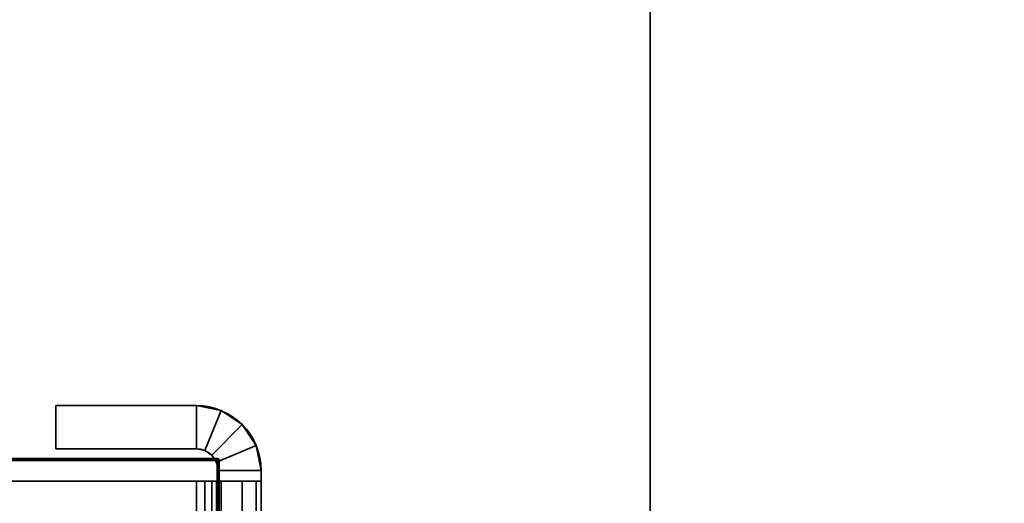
# Model space of a CAD drawing. Header units: millimetres. Extents: x -503 to 6703, y -110 to 193.
# Tile 280 of 656: x 323 to 369, y -5 to 18. Entities that reach past the tile are written whole.
import ezdxf

# ---------------------------------------------------------------- set-up
doc = ezdxf.new("R2010")
doc.units = ezdxf.units.MM
doc.layers.add('151', color=7, linetype='Continuous', true_color=0xffffff)

# ---------------------------------------------------------------- blocks, each defined once
blk = doc.blocks.new('UG_SURFACE_001')
at = {"layer": '151', "color": 252, "linetype": 'Continuous', "lineweight": 35}
for points in [[(502.5, -14, 2212.25), (502.5, 174.4, 2212.25), (-502.5, 174.4, 2212.25), (-502.5, -14, 2212.25)], [(-352.5, -14, 2062.25), (-352.5, 174.4, 2062.25), (352.5, 174.4, 2062.25), (352.5, -14, 2062.25)], [(352.5, -14, 2062.25), (352.5, 174.4, 2062.25), (352.5, 174.4, -7.75), (352.5, -14, -7.75)], [(352.5, -14, -7.75), (352.5, 174.4, -7.75), (502.5, 174.4, -7.75), (502.5, -14, -7.75)]]:
    blk.add_3dface(points, dxfattribs=at)
blk = doc.blocks.new('UG_SURFACE_091')
at = {"layer": '151', "color": 18, "linetype": 'Continuous', "lineweight": 70}
for points in [[(314.5, -24.5, 309.25), (314.5, -24.5, 344.25), (314.5, -2.5, 344.25), (314.5, -2.5, 309.25)], [(314.5, -2.5, 344.25), (332.5, -2.5, 344.25), (332.5, -2.5, 309.25), (314.5, -2.5, 309.25)], [(314.5, -24.5, 309.25), (314.5, -2.5, 309.25), (332.5, -2.5, 309.25), (332.5, -27.5, 309.25)], [(332.5, -27.5, 344.25), (332.5, -2.5, 344.25), (314.5, -2.5, 344.25), (314.5, -24.5, 344.25)], [(332.5, -2.5, 344.25), (332.5, -27.5, 344.25), (332.5, -27.5, 309.25), (332.5, -2.5, 309.25)], [(314.5, -24.5, 309.25), (317.5, -27.5, 309.25), (316.352, -27.272, 309.25)], [(314.5, -24.5, 309.25), (332.5, -27.5, 309.25), (317.5, -27.5, 309.25)], [(316.352, -27.272, 309.25), (315.379, -26.621, 309.25), (314.728, -25.648, 309.25), (314.5, -24.5, 309.25)], [(314.5, -24.5, 344.25), (314.728, -25.648, 344.25), (315.379, -26.621, 344.25), (316.352, -27.272, 344.25)], [(316.352, -27.272, 344.25), (317.5, -27.5, 344.25), (314.5, -24.5, 344.25)], [(317.5, -27.5, 344.25), (332.5, -27.5, 344.25), (314.5, -24.5, 344.25)], [(314.5, -24.5, 344.25), (314.5, -24.5, 309.25), (314.728, -25.648, 309.25), (314.728, -25.648, 344.25)], [(314.728, -25.648, 344.25), (314.728, -25.648, 309.25), (315.379, -26.621, 309.25), (315.379, -26.621, 344.25)], [(315.379, -26.621, 344.25), (315.379, -26.621, 309.25), (316.352, -27.272, 309.25), (316.352, -27.272, 344.25)], [(316.352, -27.272, 344.25), (316.352, -27.272, 309.25), (317.5, -27.5, 309.25), (317.5, -27.5, 344.25)], [(317.5, -27.5, 344.25), (317.5, -27.5, 309.25), (332.5, -27.5, 309.25), (332.5, -27.5, 344.25)]]:
    blk.add_3dface(points, dxfattribs=at)
blk = doc.blocks.new('UG_SURFACE_092')
at = {"layer": '151', "color": 252, "linetype": 'Continuous', "lineweight": 35}
for points in [[(325, -2, 342.75), (325, 0, 342.75), (325, 0, 310.75), (325, -2, 310.75)], [(331.5, 0, 342.75), (331.5, 0, 310.75), (325, 0, 310.75), (325, 0, 342.75)], [(331.5, -2, 310.75), (325, -2, 310.75), (325, 0, 310.75), (331.5, 0, 310.75)], [(331.5, 0, 342.75), (325, 0, 342.75), (325, -2, 342.75), (331.5, -2, 342.75)], [(331.5, 0, 310.75), (332.648, -0.228, 310.75), (331.883, -2.076, 310.75), (331.5, -2, 310.75)], [(331.5, -2, 342.75), (331.883, -2.076, 342.75), (332.648, -0.228, 342.75), (331.5, 0, 342.75)], [(331.5, 0, 310.75), (331.5, 0, 342.75), (332.648, -0.228, 342.75), (332.648, -0.228, 310.75)], [(332.648, -0.228, 310.75), (333.621, -0.879, 310.75), (332.207, -2.293, 310.75), (331.883, -2.076, 310.75)], [(331.883, -2.076, 342.75), (332.207, -2.293, 342.75), (333.621, -0.879, 342.75), (332.648, -0.228, 342.75)], [(332.648, -0.228, 310.75), (332.648, -0.228, 342.75), (333.621, -0.879, 342.75), (333.621, -0.879, 310.75)], [(332.424, -2.617, 310.75), (332.207, -2.293, 310.75), (333.621, -0.879, 310.75), (334.272, -1.852, 310.75)], [(334.272, -1.852, 342.75), (333.621, -0.879, 342.75), (332.207, -2.293, 342.75), (332.424, -2.617, 342.75)], [(333.621, -0.879, 310.75), (333.621, -0.879, 342.75), (334.272, -1.852, 342.75), (334.272, -1.852, 310.75)], [(331.5, -2, 342.75), (325, -2, 342.75), (325, -2, 310.75), (331.5, -2, 310.75)], [(331.883, -2.076, 310.75), (331.883, -2.076, 342.75), (331.5, -2, 342.75), (331.5, -2, 310.75)], [(332.207, -2.293, 310.75), (332.207, -2.293, 342.75), (331.883, -2.076, 342.75), (331.883, -2.076, 310.75)], [(332.5, -3, 310.75), (332.424, -2.617, 310.75), (334.272, -1.852, 310.75), (334.5, -3, 310.75)], [(334.5, -3, 342.75), (334.272, -1.852, 342.75), (332.424, -2.617, 342.75), (332.5, -3, 342.75)], [(334.272, -1.852, 310.75), (334.272, -1.852, 342.75), (334.5, -3, 342.75), (334.5, -3, 310.75)], [(332.424, -2.617, 310.75), (332.424, -2.617, 342.75), (332.207, -2.293, 342.75), (332.207, -2.293, 310.75)], [(332.5, -3, 310.75), (332.5, -3, 342.75), (332.424, -2.617, 342.75), (332.424, -2.617, 310.75)], [(332.5, -3, 310.75), (332.5, -13.271, 324.743), (332.5, -12.647, 325.823)], [(332.5, -3, 310.75), (332.5, -3.5, 310.75), (332.5, -14.28, 324.009), (332.5, -13.271, 324.743)], [(332.5, -12.647, 325.823), (332.5, -3.5, 342.75), (332.5, -3, 342.75), (332.5, -3, 310.75)], [(334.5, -3, 310.75), (334.5, -3.5, 310.75), (332.5, -3.5, 310.75), (332.5, -3, 310.75)], [(332.5, -3, 342.75), (332.5, -3.5, 342.75), (334.5, -3.5, 342.75), (334.5, -3, 342.75)], [(334.5, -8.5, 333.75), (334.5, -3, 342.75), (334.5, -3.5, 342.75), (334.5, -11.959, 335.919)], [(334.5, -8.5, 333.75), (334.5, -8.5, 319.75), (334.5, -3, 310.75), (334.5, -3, 342.75)], [(334.5, -3.5, 310.75), (334.5, -3, 310.75), (334.5, -8.5, 319.75)], [(317.5, -23.5, 344.25), (317.5, -3.5, 344.25), (331.5, -3.5, 344.25), (331.5, -27.5, 344.25)], [(331.5, -27.5, 346.25), (331.5, -3.5, 346.25), (317.5, -3.5, 346.25), (317.5, -23.5, 346.25)], [(317.5, -3.5, 346.25), (331.5, -3.5, 346.25), (331.5, -3.5, 344.25), (317.5, -3.5, 344.25)], [(317.5, -23.5, 307.25), (317.5, -3.5, 307.25), (331.5, -3.5, 307.25), (331.5, -27.5, 307.25)], [(331.5, -27.5, 309.25), (331.5, -3.5, 309.25), (317.5, -3.5, 309.25), (317.5, -23.5, 309.25)], [(331.5, -3.5, 307.25), (317.5, -3.5, 307.25), (317.5, -3.5, 309.25), (331.5, -3.5, 309.25)], [(331.883, -3.5, 344.174), (331.883, -27.5, 344.174), (331.5, -27.5, 344.25), (331.5, -3.5, 344.25)], [(331.5, -3.5, 309.25), (331.5, -27.5, 309.25), (331.883, -27.5, 309.326), (331.883, -3.5, 309.326)], [(331.5, -3.5, 346.25), (331.5, -27.5, 346.25), (332.648, -27.5, 346.022), (332.648, -3.5, 346.022)], [(331.5, -3.5, 346.25), (332.648, -3.5, 346.022), (331.883, -3.5, 344.174), (331.5, -3.5, 344.25)], [(332.648, -3.5, 307.478), (332.648, -27.5, 307.478), (331.5, -27.5, 307.25), (331.5, -3.5, 307.25)], [(331.5, -3.5, 309.25), (331.883, -3.5, 309.326), (332.648, -3.5, 307.478), (331.5, -3.5, 307.25)], [(332.207, -3.5, 343.957), (332.207, -27.5, 343.957), (331.883, -27.5, 344.174), (331.883, -3.5, 344.174)], [(331.883, -3.5, 309.326), (331.883, -27.5, 309.326), (332.207, -27.5, 309.543), (332.207, -3.5, 309.543)], [(332.648, -3.5, 346.022), (333.621, -3.5, 345.371), (332.207, -3.5, 343.957), (331.883, -3.5, 344.174)], [(331.883, -3.5, 309.326), (332.207, -3.5, 309.543), (333.621, -3.5, 308.129), (332.648, -3.5, 307.478)], [(332.424, -3.5, 343.633), (332.424, -27.5, 343.633), (332.207, -27.5, 343.957), (332.207, -3.5, 343.957)], [(332.207, -3.5, 309.543), (332.207, -27.5, 309.543), (332.424, -27.5, 309.867), (332.424, -3.5, 309.867)], [(332.424, -3.5, 343.633), (332.207, -3.5, 343.957), (333.621, -3.5, 345.371), (334.272, -3.5, 344.398)], [(334.272, -3.5, 309.102), (333.621, -3.5, 308.129), (332.207, -3.5, 309.543), (332.424, -3.5, 309.867)], [(332.5, -3.5, 343.25), (332.5, -27.5, 343.25), (332.424, -27.5, 343.633), (332.424, -3.5, 343.633)], [(332.424, -3.5, 309.867), (332.424, -27.5, 309.867), (332.5, -27.5, 310.25), (332.5, -3.5, 310.25)], [(332.5, -3.5, 343.25), (332.424, -3.5, 343.633), (334.272, -3.5, 344.398), (334.5, -3.5, 343.25)], [(334.5, -3.5, 310.25), (334.272, -3.5, 309.102), (332.424, -3.5, 309.867), (332.5, -3.5, 310.25)], [(332.5, -27.5, 343.25), (332.5, -3.5, 343.25), (332.5, -14.876, 329.684), (332.5, -16.124, 329.684)], [(332.5, -3.5, 310.75), (332.5, -16.72, 324.009), (332.5, -15.5, 323.75)], [(332.5, -3.5, 342.75), (332.5, -12.516, 327.064), (332.5, -12.902, 328.25)], [(332.5, -15.5, 323.75), (332.5, -14.28, 324.009), (332.5, -3.5, 310.75)], [(332.5, -3.5, 342.75), (332.5, -12.647, 325.823), (332.5, -12.516, 327.064)], [(332.5, -12.902, 328.25), (332.5, -13.737, 329.177), (332.5, -3.5, 343.25), (332.5, -3.5, 342.75)], [(332.5, -13.737, 329.177), (332.5, -14.876, 329.684), (332.5, -3.5, 343.25)], [(332.5, -16.72, 324.009), (332.5, -3.5, 310.75), (332.5, -3.5, 310.25), (332.5, -27.5, 310.25)], [(334.5, -3.5, 343.25), (334.5, -3.5, 342.75), (332.5, -3.5, 342.75), (332.5, -3.5, 343.25)], [(332.5, -3.5, 310.25), (332.5, -3.5, 310.75), (334.5, -3.5, 310.75), (334.5, -3.5, 310.25)], [(332.648, -3.5, 346.022), (332.648, -27.5, 346.022), (333.621, -27.5, 345.371), (333.621, -3.5, 345.371)], [(333.621, -3.5, 308.129), (333.621, -27.5, 308.129), (332.648, -27.5, 307.478), (332.648, -3.5, 307.478)], [(333.621, -3.5, 345.371), (333.621, -27.5, 345.371), (334.272, -27.5, 344.398), (334.272, -3.5, 344.398)], [(334.272, -3.5, 309.102), (334.272, -27.5, 309.102), (333.621, -27.5, 308.129), (333.621, -3.5, 308.129)], [(334.272, -3.5, 344.398), (334.272, -27.5, 344.398), (334.5, -27.5, 343.25), (334.5, -3.5, 343.25)], [(334.5, -3.5, 310.25), (334.5, -27.5, 310.25), (334.272, -27.5, 309.102), (334.272, -3.5, 309.102)], [(334.5, -18.455, 339.75), (334.5, -12.545, 339.75), (334.5, -3.5, 343.25), (334.5, -27.5, 343.25)], [(334.5, -3.5, 342.75), (334.5, -11.517, 338.93), (334.5, -11.5, 338.75)], [(334.5, -3.5, 342.75), (334.5, -11.555, 336.427), (334.5, -11.586, 336.371)], [(334.5, -11.5, 338.75), (334.5, -11.5, 336.75), (334.5, -3.5, 342.75)], [(334.5, -3.5, 342.75), (334.5, -3.5, 343.25), (334.5, -11.636, 339.245), (334.5, -11.592, 339.128)], [(334.5, -3.5, 310.25), (334.5, -11.959, 313.919), (334.5, -12.148, 313.838)], [(334.5, -11.586, 336.371), (334.5, -11.714, 336.141), (334.5, -3.5, 342.75)], [(334.5, -11.592, 339.128), (334.5, -11.517, 338.93), (334.5, -3.5, 342.75)], [(334.5, -3.5, 343.25), (334.5, -12.184, 339.69), (334.5, -12.145, 339.668)], [(334.5, -12.148, 313.838), (334.5, -12.272, 313.784), (334.5, -3.5, 310.25)], [(334.5, -3.5, 310.75), (334.5, -8.5, 319.75), (334.5, -11.517, 316.93), (334.5, -11.5, 316.75)], [(334.5, -11.5, 336.75), (334.5, -11.555, 336.427), (334.5, -3.5, 342.75)], [(334.5, -12.545, 339.75), (334.5, -12.184, 339.69), (334.5, -3.5, 343.25)], [(334.5, -3.5, 310.25), (334.5, -11.714, 314.141), (334.5, -11.959, 313.919)], [(334.5, -3.5, 310.25), (334.5, -3.5, 310.75), (334.5, -11.555, 314.427), (334.5, -11.586, 314.371)], [(334.5, -11.5, 316.75), (334.5, -11.5, 314.75), (334.5, -3.5, 310.75)], [(334.5, -3.5, 343.25), (334.5, -11.865, 339.512), (334.5, -11.636, 339.245)], [(334.5, -11.586, 314.371), (334.5, -11.714, 314.141), (334.5, -3.5, 310.25)], [(334.5, -12.145, 339.668), (334.5, -11.865, 339.512), (334.5, -3.5, 343.25)], [(334.5, -11.5, 314.75), (334.5, -11.555, 314.427), (334.5, -3.5, 310.75)], [(334.5, -27.5, 310.25), (334.5, -3.5, 310.25), (334.5, -12.545, 313.75), (334.5, -18.455, 313.75)], [(334.5, -12.272, 313.784), (334.5, -12.545, 313.75), (334.5, -3.5, 310.25)], [(334.5, -11.714, 336.141), (334.5, -11.959, 335.919), (334.5, -3.5, 342.75)]]:
    blk.add_3dface(points, dxfattribs=at)
blk = doc.blocks.new('UG_SURFACE_099')
at = {"layer": '151', "color": 18, "linetype": 'Continuous', "lineweight": 70}
for points in [[(314.5, -24.5, 1744.25), (314.5, -24.5, 1779.25), (314.5, -2.5, 1779.25), (314.5, -2.5, 1744.25)], [(314.5, -2.5, 1779.25), (332.5, -2.5, 1779.25), (332.5, -2.5, 1744.25), (314.5, -2.5, 1744.25)], [(314.5, -24.5, 1744.25), (314.5, -2.5, 1744.25), (332.5, -2.5, 1744.25), (332.5, -27.5, 1744.25)], [(332.5, -27.5, 1779.25), (332.5, -2.5, 1779.25), (314.5, -2.5, 1779.25), (314.5, -24.5, 1779.25)], [(332.5, -2.5, 1779.25), (332.5, -27.5, 1779.25), (332.5, -27.5, 1744.25), (332.5, -2.5, 1744.25)], [(314.5, -24.5, 1744.25), (317.5, -27.5, 1744.25), (316.352, -27.272, 1744.25)], [(314.5, -24.5, 1744.25), (332.5, -27.5, 1744.25), (317.5, -27.5, 1744.25)], [(316.352, -27.272, 1744.25), (315.379, -26.621, 1744.25), (314.728, -25.648, 1744.25), (314.5, -24.5, 1744.25)], [(314.5, -24.5, 1779.25), (314.728, -25.648, 1779.25), (315.379, -26.621, 1779.25), (316.352, -27.272, 1779.25)], [(316.352, -27.272, 1779.25), (317.5, -27.5, 1779.25), (314.5, -24.5, 1779.25)], [(317.5, -27.5, 1779.25), (332.5, -27.5, 1779.25), (314.5, -24.5, 1779.25)], [(314.5, -24.5, 1779.25), (314.5, -24.5, 1744.25), (314.728, -25.648, 1744.25), (314.728, -25.648, 1779.25)], [(314.728, -25.648, 1779.25), (314.728, -25.648, 1744.25), (315.379, -26.621, 1744.25), (315.379, -26.621, 1779.25)], [(315.379, -26.621, 1779.25), (315.379, -26.621, 1744.25), (316.352, -27.272, 1744.25), (316.352, -27.272, 1779.25)], [(316.352, -27.272, 1779.25), (316.352, -27.272, 1744.25), (317.5, -27.5, 1744.25), (317.5, -27.5, 1779.25)], [(317.5, -27.5, 1779.25), (317.5, -27.5, 1744.25), (332.5, -27.5, 1744.25), (332.5, -27.5, 1779.25)]]:
    blk.add_3dface(points, dxfattribs=at)
blk = doc.blocks.new('UG_SURFACE_100')
at = {"layer": '151', "color": 252, "linetype": 'Continuous', "lineweight": 35}
for points in [[(325, -2, 1777.75), (325, 0, 1777.75), (325, 0, 1745.75), (325, -2, 1745.75)], [(331.5, 0, 1777.75), (331.5, 0, 1745.75), (325, 0, 1745.75), (325, 0, 1777.75)], [(331.5, -2, 1745.75), (325, -2, 1745.75), (325, 0, 1745.75), (331.5, 0, 1745.75)], [(331.5, 0, 1777.75), (325, 0, 1777.75), (325, -2, 1777.75), (331.5, -2, 1777.75)], [(331.5, 0, 1745.75), (332.648, -0.228, 1745.75), (331.883, -2.076, 1745.75), (331.5, -2, 1745.75)], [(331.5, -2, 1777.75), (331.883, -2.076, 1777.75), (332.648, -0.228, 1777.75), (331.5, 0, 1777.75)], [(331.5, 0, 1745.75), (331.5, 0, 1777.75), (332.648, -0.228, 1777.75), (332.648, -0.228, 1745.75)], [(332.648, -0.228, 1745.75), (333.621, -0.879, 1745.75), (332.207, -2.293, 1745.75), (331.883, -2.076, 1745.75)], [(331.883, -2.076, 1777.75), (332.207, -2.293, 1777.75), (333.621, -0.879, 1777.75), (332.648, -0.228, 1777.75)], [(332.648, -0.228, 1745.75), (332.648, -0.228, 1777.75), (333.621, -0.879, 1777.75), (333.621, -0.879, 1745.75)], [(332.424, -2.617, 1745.75), (332.207, -2.293, 1745.75), (333.621, -0.879, 1745.75), (334.272, -1.852, 1745.75)], [(334.272, -1.852, 1777.75), (333.621, -0.879, 1777.75), (332.207, -2.293, 1777.75), (332.424, -2.617, 1777.75)], [(333.621, -0.879, 1745.75), (333.621, -0.879, 1777.75), (334.272, -1.852, 1777.75), (334.272, -1.852, 1745.75)], [(331.5, -2, 1777.75), (325, -2, 1777.75), (325, -2, 1745.75), (331.5, -2, 1745.75)], [(331.883, -2.076, 1745.75), (331.883, -2.076, 1777.75), (331.5, -2, 1777.75), (331.5, -2, 1745.75)], [(332.207, -2.293, 1745.75), (332.207, -2.293, 1777.75), (331.883, -2.076, 1777.75), (331.883, -2.076, 1745.75)], [(332.5, -3, 1745.75), (332.424, -2.617, 1745.75), (334.272, -1.852, 1745.75), (334.5, -3, 1745.75)], [(334.5, -3, 1777.75), (334.272, -1.852, 1777.75), (332.424, -2.617, 1777.75), (332.5, -3, 1777.75)], [(334.272, -1.852, 1745.75), (334.272, -1.852, 1777.75), (334.5, -3, 1777.75), (334.5, -3, 1745.75)], [(332.424, -2.617, 1745.75), (332.424, -2.617, 1777.75), (332.207, -2.293, 1777.75), (332.207, -2.293, 1745.75)], [(332.5, -3, 1745.75), (332.5, -3, 1777.75), (332.424, -2.617, 1777.75), (332.424, -2.617, 1745.75)], [(332.5, -3, 1745.75), (332.5, -13.271, 1759.743), (332.5, -12.647, 1760.823)], [(332.5, -3, 1745.75), (332.5, -3.5, 1745.75), (332.5, -14.28, 1759.009), (332.5, -13.271, 1759.743)], [(332.5, -12.647, 1760.823), (332.5, -3.5, 1777.75), (332.5, -3, 1777.75), (332.5, -3, 1745.75)], [(334.5, -3, 1745.75), (334.5, -3.5, 1745.75), (332.5, -3.5, 1745.75), (332.5, -3, 1745.75)], [(332.5, -3, 1777.75), (332.5, -3.5, 1777.75), (334.5, -3.5, 1777.75), (334.5, -3, 1777.75)], [(334.5, -8.5, 1768.75), (334.5, -3, 1777.75), (334.5, -3.5, 1777.75), (334.5, -11.959, 1770.919)], [(334.5, -8.5, 1768.75), (334.5, -8.5, 1754.75), (334.5, -3, 1745.75), (334.5, -3, 1777.75)], [(334.5, -3.5, 1745.75), (334.5, -3, 1745.75), (334.5, -8.5, 1754.75)], [(317.5, -23.5, 1779.25), (317.5, -3.5, 1779.25), (331.5, -3.5, 1779.25), (331.5, -27.5, 1779.25)], [(331.5, -27.5, 1781.25), (331.5, -3.5, 1781.25), (317.5, -3.5, 1781.25), (317.5, -23.5, 1781.25)], [(317.5, -3.5, 1781.25), (331.5, -3.5, 1781.25), (331.5, -3.5, 1779.25), (317.5, -3.5, 1779.25)], [(317.5, -23.5, 1742.25), (317.5, -3.5, 1742.25), (331.5, -3.5, 1742.25), (331.5, -27.5, 1742.25)], [(331.5, -27.5, 1744.25), (331.5, -3.5, 1744.25), (317.5, -3.5, 1744.25), (317.5, -23.5, 1744.25)], [(317.5, -3.5, 1744.25), (331.5, -3.5, 1744.25), (331.5, -3.5, 1742.25), (317.5, -3.5, 1742.25)], [(331.883, -3.5, 1779.174), (331.883, -27.5, 1779.174), (331.5, -27.5, 1779.25), (331.5, -3.5, 1779.25)], [(331.5, -3.5, 1744.25), (331.5, -27.5, 1744.25), (331.883, -27.5, 1744.326), (331.883, -3.5, 1744.326)], [(331.5, -3.5, 1781.25), (331.5, -27.5, 1781.25), (332.648, -27.5, 1781.022), (332.648, -3.5, 1781.022)], [(331.5, -3.5, 1781.25), (332.648, -3.5, 1781.022), (331.883, -3.5, 1779.174), (331.5, -3.5, 1779.25)], [(332.648, -3.5, 1742.478), (332.648, -27.5, 1742.478), (331.5, -27.5, 1742.25), (331.5, -3.5, 1742.25)], [(331.5, -3.5, 1744.25), (331.883, -3.5, 1744.326), (332.648, -3.5, 1742.478), (331.5, -3.5, 1742.25)], [(332.207, -3.5, 1778.957), (332.207, -27.5, 1778.957), (331.883, -27.5, 1779.174), (331.883, -3.5, 1779.174)], [(331.883, -3.5, 1744.326), (331.883, -27.5, 1744.326), (332.207, -27.5, 1744.543), (332.207, -3.5, 1744.543)], [(332.648, -3.5, 1781.022), (333.621, -3.5, 1780.371), (332.207, -3.5, 1778.957), (331.883, -3.5, 1779.174)], [(331.883, -3.5, 1744.326), (332.207, -3.5, 1744.543), (333.621, -3.5, 1743.129), (332.648, -3.5, 1742.478)], [(332.424, -3.5, 1778.633), (332.424, -27.5, 1778.633), (332.207, -27.5, 1778.957), (332.207, -3.5, 1778.957)], [(332.207, -3.5, 1744.543), (332.207, -27.5, 1744.543), (332.424, -27.5, 1744.867), (332.424, -3.5, 1744.867)], [(332.424, -3.5, 1778.633), (332.207, -3.5, 1778.957), (333.621, -3.5, 1780.371), (334.272, -3.5, 1779.398)], [(334.272, -3.5, 1744.102), (333.621, -3.5, 1743.129), (332.207, -3.5, 1744.543), (332.424, -3.5, 1744.867)], [(332.5, -3.5, 1778.25), (332.5, -27.5, 1778.25), (332.424, -27.5, 1778.633), (332.424, -3.5, 1778.633)], [(332.424, -3.5, 1744.867), (332.424, -27.5, 1744.867), (332.5, -27.5, 1745.25), (332.5, -3.5, 1745.25)], [(332.5, -3.5, 1778.25), (332.424, -3.5, 1778.633), (334.272, -3.5, 1779.398), (334.5, -3.5, 1778.25)], [(334.5, -3.5, 1745.25), (334.272, -3.5, 1744.102), (332.424, -3.5, 1744.867), (332.5, -3.5, 1745.25)], [(332.5, -27.5, 1778.25), (332.5, -3.5, 1778.25), (332.5, -14.876, 1764.684), (332.5, -16.124, 1764.684)], [(332.5, -3.5, 1745.75), (332.5, -16.72, 1759.009), (332.5, -15.5, 1758.75)], [(332.5, -15.5, 1758.75), (332.5, -14.28, 1759.009), (332.5, -3.5, 1745.75)], [(332.5, -3.5, 1778.25), (332.5, -3.5, 1777.75), (332.5, -12.902, 1763.25), (332.5, -13.737, 1764.177)], [(332.5, -3.5, 1777.75), (332.5, -12.647, 1760.823), (332.5, -12.516, 1762.064)], [(332.5, -12.516, 1762.064), (332.5, -12.902, 1763.25), (332.5, -3.5, 1777.75)], [(332.5, -13.737, 1764.177), (332.5, -14.876, 1764.684), (332.5, -3.5, 1778.25)], [(332.5, -16.72, 1759.009), (332.5, -3.5, 1745.75), (332.5, -3.5, 1745.25), (332.5, -27.5, 1745.25)], [(334.5, -3.5, 1778.25), (334.5, -3.5, 1777.75), (332.5, -3.5, 1777.75), (332.5, -3.5, 1778.25)], [(332.5, -3.5, 1745.25), (332.5, -3.5, 1745.75), (334.5, -3.5, 1745.75), (334.5, -3.5, 1745.25)], [(332.648, -3.5, 1781.022), (332.648, -27.5, 1781.022), (333.621, -27.5, 1780.371), (333.621, -3.5, 1780.371)], [(333.621, -3.5, 1743.129), (333.621, -27.5, 1743.129), (332.648, -27.5, 1742.478), (332.648, -3.5, 1742.478)], [(333.621, -3.5, 1780.371), (333.621, -27.5, 1780.371), (334.272, -27.5, 1779.398), (334.272, -3.5, 1779.398)], [(334.272, -3.5, 1744.102), (334.272, -27.5, 1744.102), (333.621, -27.5, 1743.129), (333.621, -3.5, 1743.129)], [(334.272, -3.5, 1779.398), (334.272, -27.5, 1779.398), (334.5, -27.5, 1778.25), (334.5, -3.5, 1778.25)], [(334.5, -3.5, 1745.25), (334.5, -27.5, 1745.25), (334.272, -27.5, 1744.102), (334.272, -3.5, 1744.102)], [(334.5, -18.455, 1774.75), (334.5, -12.545, 1774.75), (334.5, -3.5, 1778.25), (334.5, -27.5, 1778.25)], [(334.5, -3.5, 1777.75), (334.5, -11.517, 1773.93), (334.5, -11.5, 1773.75)], [(334.5, -3.5, 1777.75), (334.5, -11.555, 1771.427), (334.5, -11.586, 1771.371)], [(334.5, -11.5, 1773.75), (334.5, -11.5, 1771.75), (334.5, -3.5, 1777.75)], [(334.5, -3.5, 1777.75), (334.5, -3.5, 1778.25), (334.5, -11.636, 1774.245), (334.5, -11.592, 1774.128)], [(334.5, -3.5, 1745.25), (334.5, -11.959, 1748.919), (334.5, -12.148, 1748.838)], [(334.5, -11.586, 1771.371), (334.5, -11.714, 1771.141), (334.5, -3.5, 1777.75)], [(334.5, -11.592, 1774.128), (334.5, -11.517, 1773.93), (334.5, -3.5, 1777.75)], [(334.5, -3.5, 1778.25), (334.5, -12.184, 1774.69), (334.5, -12.145, 1774.668)], [(334.5, -12.148, 1748.838), (334.5, -12.272, 1748.784), (334.5, -3.5, 1745.25)], [(334.5, -3.5, 1745.75), (334.5, -8.5, 1754.75), (334.5, -11.517, 1751.93), (334.5, -11.5, 1751.75)], [(334.5, -11.5, 1771.75), (334.5, -11.555, 1771.427), (334.5, -3.5, 1777.75)], [(334.5, -12.545, 1774.75), (334.5, -12.184, 1774.69), (334.5, -3.5, 1778.25)], [(334.5, -3.5, 1745.25), (334.5, -11.714, 1749.141), (334.5, -11.959, 1748.919)], [(334.5, -3.5, 1745.25), (334.5, -3.5, 1745.75), (334.5, -11.555, 1749.427), (334.5, -11.586, 1749.371)], [(334.5, -11.5, 1751.75), (334.5, -11.5, 1749.75), (334.5, -3.5, 1745.75)], [(334.5, -3.5, 1778.25), (334.5, -11.865, 1774.512), (334.5, -11.636, 1774.245)], [(334.5, -11.586, 1749.371), (334.5, -11.714, 1749.141), (334.5, -3.5, 1745.25)], [(334.5, -12.145, 1774.668), (334.5, -11.865, 1774.512), (334.5, -3.5, 1778.25)], [(334.5, -11.5, 1749.75), (334.5, -11.555, 1749.427), (334.5, -3.5, 1745.75)], [(334.5, -27.5, 1745.25), (334.5, -3.5, 1745.25), (334.5, -12.545, 1748.75), (334.5, -18.455, 1748.75)], [(334.5, -12.272, 1748.784), (334.5, -12.545, 1748.75), (334.5, -3.5, 1745.25)], [(334.5, -11.714, 1771.141), (334.5, -11.959, 1770.919), (334.5, -3.5, 1777.75)]]:
    blk.add_3dface(points, dxfattribs=at)
blk = doc.blocks.new('UG_SURFACE_103')
at = {"layer": '151', "color": 18, "linetype": 'Continuous', "lineweight": 70}
for points in [[(314.5, -24.5, 1494.25), (314.5, -24.5, 1529.25), (314.5, -2.5, 1529.25), (314.5, -2.5, 1494.25)], [(314.5, -2.5, 1529.25), (332.5, -2.5, 1529.25), (332.5, -2.5, 1494.25), (314.5, -2.5, 1494.25)], [(314.5, -24.5, 1494.25), (314.5, -2.5, 1494.25), (332.5, -2.5, 1494.25), (332.5, -27.5, 1494.25)], [(332.5, -27.5, 1529.25), (332.5, -2.5, 1529.25), (314.5, -2.5, 1529.25), (314.5, -24.5, 1529.25)], [(332.5, -2.5, 1529.25), (332.5, -27.5, 1529.25), (332.5, -27.5, 1494.25), (332.5, -2.5, 1494.25)], [(314.5, -24.5, 1494.25), (317.5, -27.5, 1494.25), (316.352, -27.272, 1494.25)], [(314.5, -24.5, 1494.25), (332.5, -27.5, 1494.25), (317.5, -27.5, 1494.25)], [(316.352, -27.272, 1494.25), (315.379, -26.621, 1494.25), (314.728, -25.648, 1494.25), (314.5, -24.5, 1494.25)], [(314.5, -24.5, 1529.25), (314.728, -25.648, 1529.25), (315.379, -26.621, 1529.25), (316.352, -27.272, 1529.25)], [(316.352, -27.272, 1529.25), (317.5, -27.5, 1529.25), (314.5, -24.5, 1529.25)], [(317.5, -27.5, 1529.25), (332.5, -27.5, 1529.25), (314.5, -24.5, 1529.25)], [(314.5, -24.5, 1529.25), (314.5, -24.5, 1494.25), (314.728, -25.648, 1494.25), (314.728, -25.648, 1529.25)], [(314.728, -25.648, 1529.25), (314.728, -25.648, 1494.25), (315.379, -26.621, 1494.25), (315.379, -26.621, 1529.25)], [(315.379, -26.621, 1529.25), (315.379, -26.621, 1494.25), (316.352, -27.272, 1494.25), (316.352, -27.272, 1529.25)], [(316.352, -27.272, 1529.25), (316.352, -27.272, 1494.25), (317.5, -27.5, 1494.25), (317.5, -27.5, 1529.25)], [(317.5, -27.5, 1529.25), (317.5, -27.5, 1494.25), (332.5, -27.5, 1494.25), (332.5, -27.5, 1529.25)]]:
    blk.add_3dface(points, dxfattribs=at)
blk = doc.blocks.new('UG_SURFACE_104')
at = {"layer": '151', "color": 252, "linetype": 'Continuous', "lineweight": 35}
for points in [[(325, -2, 1527.75), (325, 0, 1527.75), (325, 0, 1495.75), (325, -2, 1495.75)], [(331.5, 0, 1527.75), (331.5, 0, 1495.75), (325, 0, 1495.75), (325, 0, 1527.75)], [(331.5, -2, 1495.75), (325, -2, 1495.75), (325, 0, 1495.75), (331.5, 0, 1495.75)], [(331.5, 0, 1527.75), (325, 0, 1527.75), (325, -2, 1527.75), (331.5, -2, 1527.75)], [(331.5, 0, 1495.75), (332.648, -0.228, 1495.75), (331.883, -2.076, 1495.75), (331.5, -2, 1495.75)], [(331.5, -2, 1527.75), (331.883, -2.076, 1527.75), (332.648, -0.228, 1527.75), (331.5, 0, 1527.75)], [(331.5, 0, 1495.75), (331.5, 0, 1527.75), (332.648, -0.228, 1527.75), (332.648, -0.228, 1495.75)], [(332.648, -0.228, 1495.75), (333.621, -0.879, 1495.75), (332.207, -2.293, 1495.75), (331.883, -2.076, 1495.75)], [(331.883, -2.076, 1527.75), (332.207, -2.293, 1527.75), (333.621, -0.879, 1527.75), (332.648, -0.228, 1527.75)], [(332.648, -0.228, 1495.75), (332.648, -0.228, 1527.75), (333.621, -0.879, 1527.75), (333.621, -0.879, 1495.75)], [(332.424, -2.617, 1495.75), (332.207, -2.293, 1495.75), (333.621, -0.879, 1495.75), (334.272, -1.852, 1495.75)], [(334.272, -1.852, 1527.75), (333.621, -0.879, 1527.75), (332.207, -2.293, 1527.75), (332.424, -2.617, 1527.75)], [(333.621, -0.879, 1495.75), (333.621, -0.879, 1527.75), (334.272, -1.852, 1527.75), (334.272, -1.852, 1495.75)], [(331.5, -2, 1527.75), (325, -2, 1527.75), (325, -2, 1495.75), (331.5, -2, 1495.75)], [(331.883, -2.076, 1495.75), (331.883, -2.076, 1527.75), (331.5, -2, 1527.75), (331.5, -2, 1495.75)], [(332.207, -2.293, 1495.75), (332.207, -2.293, 1527.75), (331.883, -2.076, 1527.75), (331.883, -2.076, 1495.75)], [(332.5, -3, 1495.75), (332.424, -2.617, 1495.75), (334.272, -1.852, 1495.75), (334.5, -3, 1495.75)], [(334.5, -3, 1527.75), (334.272, -1.852, 1527.75), (332.424, -2.617, 1527.75), (332.5, -3, 1527.75)], [(334.272, -1.852, 1495.75), (334.272, -1.852, 1527.75), (334.5, -3, 1527.75), (334.5, -3, 1495.75)], [(332.424, -2.617, 1495.75), (332.424, -2.617, 1527.75), (332.207, -2.293, 1527.75), (332.207, -2.293, 1495.75)], [(332.5, -3, 1495.75), (332.5, -3, 1527.75), (332.424, -2.617, 1527.75), (332.424, -2.617, 1495.75)], [(332.5, -3, 1495.75), (332.5, -13.271, 1509.743), (332.5, -12.647, 1510.823)], [(332.5, -3, 1495.75), (332.5, -3.5, 1495.75), (332.5, -14.28, 1509.009), (332.5, -13.271, 1509.743)], [(332.5, -12.647, 1510.823), (332.5, -3.5, 1527.75), (332.5, -3, 1527.75), (332.5, -3, 1495.75)], [(334.5, -3, 1495.75), (334.5, -3.5, 1495.75), (332.5, -3.5, 1495.75), (332.5, -3, 1495.75)], [(332.5, -3, 1527.75), (332.5, -3.5, 1527.75), (334.5, -3.5, 1527.75), (334.5, -3, 1527.75)], [(334.5, -8.5, 1518.75), (334.5, -3, 1527.75), (334.5, -3.5, 1527.75), (334.5, -11.959, 1520.919)], [(334.5, -8.5, 1518.75), (334.5, -8.5, 1504.75), (334.5, -3, 1495.75), (334.5, -3, 1527.75)], [(334.5, -3.5, 1495.75), (334.5, -3, 1495.75), (334.5, -8.5, 1504.75)], [(317.5, -23.5, 1529.25), (317.5, -3.5, 1529.25), (331.5, -3.5, 1529.25), (331.5, -27.5, 1529.25)], [(331.5, -27.5, 1531.25), (331.5, -3.5, 1531.25), (317.5, -3.5, 1531.25), (317.5, -23.5, 1531.25)], [(317.5, -3.5, 1531.25), (331.5, -3.5, 1531.25), (331.5, -3.5, 1529.25), (317.5, -3.5, 1529.25)], [(317.5, -23.5, 1492.25), (317.5, -3.5, 1492.25), (331.5, -3.5, 1492.25), (331.5, -27.5, 1492.25)], [(331.5, -27.5, 1494.25), (331.5, -3.5, 1494.25), (317.5, -3.5, 1494.25), (317.5, -23.5, 1494.25)], [(317.5, -3.5, 1494.25), (331.5, -3.5, 1494.25), (331.5, -3.5, 1492.25), (317.5, -3.5, 1492.25)], [(331.883, -3.5, 1529.174), (331.883, -27.5, 1529.174), (331.5, -27.5, 1529.25), (331.5, -3.5, 1529.25)], [(331.5, -3.5, 1494.25), (331.5, -27.5, 1494.25), (331.883, -27.5, 1494.326), (331.883, -3.5, 1494.326)], [(331.5, -3.5, 1531.25), (331.5, -27.5, 1531.25), (332.648, -27.5, 1531.022), (332.648, -3.5, 1531.022)], [(331.5, -3.5, 1531.25), (332.648, -3.5, 1531.022), (331.883, -3.5, 1529.174), (331.5, -3.5, 1529.25)], [(332.648, -3.5, 1492.478), (332.648, -27.5, 1492.478), (331.5, -27.5, 1492.25), (331.5, -3.5, 1492.25)], [(331.5, -3.5, 1494.25), (331.883, -3.5, 1494.326), (332.648, -3.5, 1492.478), (331.5, -3.5, 1492.25)], [(332.207, -3.5, 1528.957), (332.207, -27.5, 1528.957), (331.883, -27.5, 1529.174), (331.883, -3.5, 1529.174)], [(331.883, -3.5, 1494.326), (331.883, -27.5, 1494.326), (332.207, -27.5, 1494.543), (332.207, -3.5, 1494.543)], [(332.648, -3.5, 1531.022), (333.621, -3.5, 1530.371), (332.207, -3.5, 1528.957), (331.883, -3.5, 1529.174)], [(331.883, -3.5, 1494.326), (332.207, -3.5, 1494.543), (333.621, -3.5, 1493.129), (332.648, -3.5, 1492.478)], [(332.424, -3.5, 1528.633), (332.424, -27.5, 1528.633), (332.207, -27.5, 1528.957), (332.207, -3.5, 1528.957)], [(332.207, -3.5, 1494.543), (332.207, -27.5, 1494.543), (332.424, -27.5, 1494.867), (332.424, -3.5, 1494.867)], [(332.424, -3.5, 1528.633), (332.207, -3.5, 1528.957), (333.621, -3.5, 1530.371), (334.272, -3.5, 1529.398)], [(334.272, -3.5, 1494.102), (333.621, -3.5, 1493.129), (332.207, -3.5, 1494.543), (332.424, -3.5, 1494.867)], [(332.5, -3.5, 1528.25), (332.5, -27.5, 1528.25), (332.424, -27.5, 1528.633), (332.424, -3.5, 1528.633)], [(332.424, -3.5, 1494.867), (332.424, -27.5, 1494.867), (332.5, -27.5, 1495.25), (332.5, -3.5, 1495.25)], [(332.5, -3.5, 1528.25), (332.424, -3.5, 1528.633), (334.272, -3.5, 1529.398), (334.5, -3.5, 1528.25)], [(334.5, -3.5, 1495.25), (334.272, -3.5, 1494.102), (332.424, -3.5, 1494.867), (332.5, -3.5, 1495.25)], [(332.5, -27.5, 1528.25), (332.5, -3.5, 1528.25), (332.5, -14.876, 1514.684), (332.5, -16.124, 1514.684)], [(332.5, -3.5, 1495.75), (332.5, -16.72, 1509.009), (332.5, -15.5, 1508.75)], [(332.5, -15.5, 1508.75), (332.5, -14.28, 1509.009), (332.5, -3.5, 1495.75)], [(332.5, -3.5, 1528.25), (332.5, -3.5, 1527.75), (332.5, -12.902, 1513.25), (332.5, -13.737, 1514.177)], [(332.5, -3.5, 1527.75), (332.5, -12.647, 1510.823), (332.5, -12.516, 1512.064)], [(332.5, -12.516, 1512.064), (332.5, -12.902, 1513.25), (332.5, -3.5, 1527.75)], [(332.5, -13.737, 1514.177), (332.5, -14.876, 1514.684), (332.5, -3.5, 1528.25)], [(332.5, -16.72, 1509.009), (332.5, -3.5, 1495.75), (332.5, -3.5, 1495.25), (332.5, -27.5, 1495.25)], [(334.5, -3.5, 1528.25), (334.5, -3.5, 1527.75), (332.5, -3.5, 1527.75), (332.5, -3.5, 1528.25)], [(332.5, -3.5, 1495.25), (332.5, -3.5, 1495.75), (334.5, -3.5, 1495.75), (334.5, -3.5, 1495.25)], [(332.648, -3.5, 1531.022), (332.648, -27.5, 1531.022), (333.621, -27.5, 1530.371), (333.621, -3.5, 1530.371)], [(333.621, -3.5, 1493.129), (333.621, -27.5, 1493.129), (332.648, -27.5, 1492.478), (332.648, -3.5, 1492.478)], [(333.621, -3.5, 1530.371), (333.621, -27.5, 1530.371), (334.272, -27.5, 1529.398), (334.272, -3.5, 1529.398)], [(334.272, -3.5, 1494.102), (334.272, -27.5, 1494.102), (333.621, -27.5, 1493.129), (333.621, -3.5, 1493.129)], [(334.272, -3.5, 1529.398), (334.272, -27.5, 1529.398), (334.5, -27.5, 1528.25), (334.5, -3.5, 1528.25)], [(334.5, -3.5, 1495.25), (334.5, -27.5, 1495.25), (334.272, -27.5, 1494.102), (334.272, -3.5, 1494.102)], [(334.5, -18.455, 1524.75), (334.5, -12.545, 1524.75), (334.5, -3.5, 1528.25), (334.5, -27.5, 1528.25)], [(334.5, -3.5, 1527.75), (334.5, -11.517, 1523.93), (334.5, -11.5, 1523.75)], [(334.5, -3.5, 1527.75), (334.5, -11.555, 1521.427), (334.5, -11.586, 1521.371)], [(334.5, -11.5, 1523.75), (334.5, -11.5, 1521.75), (334.5, -3.5, 1527.75)], [(334.5, -3.5, 1527.75), (334.5, -3.5, 1528.25), (334.5, -11.636, 1524.245), (334.5, -11.592, 1524.128)], [(334.5, -3.5, 1495.25), (334.5, -11.959, 1498.919), (334.5, -12.148, 1498.838)], [(334.5, -11.586, 1521.371), (334.5, -11.714, 1521.141), (334.5, -3.5, 1527.75)], [(334.5, -11.592, 1524.128), (334.5, -11.517, 1523.93), (334.5, -3.5, 1527.75)], [(334.5, -3.5, 1528.25), (334.5, -12.184, 1524.69), (334.5, -12.145, 1524.668)], [(334.5, -12.148, 1498.838), (334.5, -12.272, 1498.784), (334.5, -3.5, 1495.25)], [(334.5, -3.5, 1495.75), (334.5, -8.5, 1504.75), (334.5, -11.517, 1501.93), (334.5, -11.5, 1501.75)], [(334.5, -11.5, 1521.75), (334.5, -11.555, 1521.427), (334.5, -3.5, 1527.75)], [(334.5, -12.545, 1524.75), (334.5, -12.184, 1524.69), (334.5, -3.5, 1528.25)], [(334.5, -3.5, 1495.25), (334.5, -11.714, 1499.141), (334.5, -11.959, 1498.919)], [(334.5, -3.5, 1495.25), (334.5, -3.5, 1495.75), (334.5, -11.555, 1499.427), (334.5, -11.586, 1499.371)], [(334.5, -11.5, 1501.75), (334.5, -11.5, 1499.75), (334.5, -3.5, 1495.75)], [(334.5, -3.5, 1528.25), (334.5, -11.865, 1524.512), (334.5, -11.636, 1524.245)], [(334.5, -11.586, 1499.371), (334.5, -11.714, 1499.141), (334.5, -3.5, 1495.25)], [(334.5, -12.145, 1524.668), (334.5, -11.865, 1524.512), (334.5, -3.5, 1528.25)], [(334.5, -11.5, 1499.75), (334.5, -11.555, 1499.427), (334.5, -3.5, 1495.75)], [(334.5, -27.5, 1495.25), (334.5, -3.5, 1495.25), (334.5, -12.545, 1498.75), (334.5, -18.455, 1498.75)], [(334.5, -12.272, 1498.784), (334.5, -12.545, 1498.75), (334.5, -3.5, 1495.25)], [(334.5, -11.714, 1521.141), (334.5, -11.959, 1520.919), (334.5, -3.5, 1527.75)]]:
    blk.add_3dface(points, dxfattribs=at)

msp = doc.modelspace()

# ---------------------------------------------------------------- linework, layer by layer
at = {"layer": '151', "color": 252, "linetype": 'Continuous', "lineweight": -3, "true_color": 0x939598}
for p, q in [((352.5, -14, 2062.25), (352.5, 174.4, 2062.25)), ((352.5, 174.4, -7.75), (352.5, -14, -7.75)), ((325, 0, 310.75), (325, 0, 342.75)), ((331.5, 0, 310.75), (325, 0, 310.75)), ((325, 0, 342.75), (325, -2, 342.75)), ((325, 0, 310.75), (325, -2, 310.75)), ((325, 0, 342.75), (331.5, 0, 342.75)), ((325, 0, 1745.75), (325, 0, 1777.75)), ((331.5, 0, 1745.75), (325, 0, 1745.75)), ((325, 0, 1745.75), (325, -2, 1745.75)), ((325, 0, 1777.75), (325, -2, 1777.75)), ((325, 0, 1777.75), (331.5, 0, 1777.75)), ((325, 0, 1527.75), (325, -2, 1527.75)), ((325, 0, 1527.75), (331.5, 0, 1527.75)), ((325, 0, 1495.75), (325, 0, 1527.75)), ((331.5, 0, 1495.75), (325, 0, 1495.75)), ((325, 0, 1495.75), (325, -2, 1495.75)), ((331.5, 0, 342.75), (331.5, 0, 310.75)), ((331.5, 0, 1777.75), (331.5, 0, 1745.75)), ((331.5, 0, 1527.75), (331.5, 0, 1495.75)), ((325, -2, 342.75), (331.5, -2, 342.75)), ((331.5, -2, 310.75), (325, -2, 310.75)), ((325, -2, 310.75), (325, -2, 342.75)), ((325, -2, 1777.75), (331.5, -2, 1777.75)), ((325, -2, 1745.75), (325, -2, 1777.75)), ((331.5, -2, 1745.75), (325, -2, 1745.75)), ((325, -2, 1495.75), (325, -2, 1527.75)), ((325, -2, 1527.75), (331.5, -2, 1527.75)), ((331.5, -2, 1495.75), (325, -2, 1495.75)), ((331.5, -2, 342.75), (331.5, -2, 310.75)), ((331.5, -2, 1777.75), (331.5, -2, 1745.75)), ((331.5, -2, 1527.75), (331.5, -2, 1495.75)), ((332.5, -2.5, 344.25), (314.5, -2.5, 344.25)), ((314.5, -2.5, 309.25), (332.5, -2.5, 309.25)), ((314.5, -2.5, 1744.25), (332.5, -2.5, 1744.25)), ((332.5, -2.5, 1779.25), (314.5, -2.5, 1779.25)), ((314.5, -2.5, 1494.25), (332.5, -2.5, 1494.25)), ((332.5, -2.5, 1529.25), (314.5, -2.5, 1529.25)), ((332.5, -2.5, 309.25), (332.5, -2.5, 344.25)), ((332.5, -27.5, 344.25), (332.5, -2.5, 344.25)), ((332.5, -27.5, 309.25), (332.5, -2.5, 309.25)), ((332.5, -27.5, 1779.25), (332.5, -2.5, 1779.25)), ((332.5, -27.5, 1744.25), (332.5, -2.5, 1744.25)), ((332.5, -2.5, 1744.25), (332.5, -2.5, 1779.25)), ((332.5, -2.5, 1494.25), (332.5, -2.5, 1529.25)), ((332.5, -27.5, 1529.25), (332.5, -2.5, 1529.25)), ((332.5, -27.5, 1494.25), (332.5, -2.5, 1494.25)), ((332.5, -3, 310.75), (332.5, -3.5, 310.75)), ((332.5, -3, 342.75), (332.5, -3.5, 342.75)), ((332.5, -3, 310.75), (332.5, -3, 342.75)), ((332.5, -3, 1745.75), (332.5, -3.5, 1745.75)), ((332.5, -3, 1777.75), (332.5, -3.5, 1777.75)), ((332.5, -3, 1745.75), (332.5, -3, 1777.75)), ((332.5, -3, 1495.75), (332.5, -3, 1527.75)), ((332.5, -3, 1495.75), (332.5, -3.5, 1495.75)), ((332.5, -3, 1527.75), (332.5, -3.5, 1527.75)), ((334.5, -3, 310.75), (334.5, -3.5, 310.75)), ((334.5, -3, 310.75), (334.5, -3, 342.75)), ((334.5, -3, 342.75), (334.5, -3.5, 342.75)), ((334.5, -3, 1745.75), (334.5, -3, 1777.75)), ((334.5, -3, 1745.75), (334.5, -3.5, 1745.75)), ((334.5, -3, 1777.75), (334.5, -3.5, 1777.75)), ((334.5, -3, 1495.75), (334.5, -3.5, 1495.75)), ((334.5, -3, 1495.75), (334.5, -3, 1527.75)), ((334.5, -3, 1527.75), (334.5, -3.5, 1527.75)), ((334.5, -3, 1745.75), (334.5, -3, 1777.75)), ((331.5, -3.5, 346.25), (317.5, -3.5, 346.25)), ((317.5, -3.5, 307.25), (331.5, -3.5, 307.25)), ((331.5, -3.5, 344.25), (317.5, -3.5, 344.25)), ((317.5, -3.5, 309.25), (331.5, -3.5, 309.25)), ((331.5, -3.5, 1781.25), (317.5, -3.5, 1781.25)), ((331.5, -3.5, 1779.25), (317.5, -3.5, 1779.25)), ((317.5, -3.5, 1744.25), (331.5, -3.5, 1744.25)), ((317.5, -3.5, 1742.25), (331.5, -3.5, 1742.25)), ((331.5, -3.5, 1531.25), (317.5, -3.5, 1531.25)), ((317.5, -3.5, 1492.25), (331.5, -3.5, 1492.25)), ((331.5, -3.5, 1529.25), (317.5, -3.5, 1529.25)), ((317.5, -3.5, 1494.25), (331.5, -3.5, 1494.25)), ((331.5, -3.5, 1781.25), (317.5, -3.5, 1781.25)), ((331.5, -27.5, 307.25), (331.5, -3.5, 307.25)), ((331.5, -27.5, 309.25), (331.5, -3.5, 309.25)), ((331.5, -27.5, 344.25), (331.5, -3.5, 344.25)), ((331.5, -27.5, 346.25), (331.5, -3.5, 346.25)), ((331.5, -27.5, 1742.25), (331.5, -3.5, 1742.25)), ((331.5, -27.5, 1779.25), (331.5, -3.5, 1779.25)), ((331.5, -27.5, 1744.25), (331.5, -3.5, 1744.25)), ((331.5, -27.5, 1781.25), (331.5, -3.5, 1781.25)), ((331.5, -27.5, 1529.25), (331.5, -3.5, 1529.25)), ((331.5, -27.5, 1492.25), (331.5, -3.5, 1492.25)), ((331.5, -27.5, 1494.25), (331.5, -3.5, 1494.25)), ((331.5, -27.5, 1531.25), (331.5, -3.5, 1531.25)), ((332.5, -27.5, 310.25), (332.5, -3.5, 310.25)), ((332.5, -3.5, 310.25), (332.5, -3.5, 310.75)), ((332.5, -3.5, 310.75), (334.5, -3.5, 310.75)), ((332.5, -27.5, 343.25), (332.5, -3.5, 343.25)), ((332.5, -3.5, 342.75), (332.5, -3.5, 343.25)), ((332.5, -3.5, 342.75), (334.5, -3.5, 342.75)), ((332.5, -27.5, 1745.25), (332.5, -3.5, 1745.25)), ((332.5, -3.5, 1745.25), (332.5, -3.5, 1745.75)), ((332.5, -3.5, 1745.75), (334.5, -3.5, 1745.75)), ((332.5, -27.5, 1778.25), (332.5, -3.5, 1778.25)), ((332.5, -3.5, 1777.75), (332.5, -3.5, 1778.25)), ((332.5, -3.5, 1777.75), (334.5, -3.5, 1777.75)), ((332.5, -3.5, 1527.75), (334.5, -3.5, 1527.75)), ((332.5, -27.5, 1495.25), (332.5, -3.5, 1495.25)), ((332.5, -3.5, 1495.25), (332.5, -3.5, 1495.75)), ((332.5, -3.5, 1495.75), (334.5, -3.5, 1495.75)), ((332.5, -27.5, 1528.25), (332.5, -3.5, 1528.25)), ((332.5, -3.5, 1527.75), (332.5, -3.5, 1528.25)), ((334.5, -3.5, 310.25), (334.5, -3.5, 310.75)), ((334.5, -27.5, 343.25), (334.5, -3.5, 343.25)), ((334.5, -3.5, 342.75), (334.5, -3.5, 343.25)), ((334.5, -27.5, 310.25), (334.5, -3.5, 310.25)), ((334.5, -3.5, 1745.25), (334.5, -3.5, 1745.75)), ((334.5, -27.5, 1778.25), (334.5, -3.5, 1778.25)), ((334.5, -3.5, 1777.75), (334.5, -3.5, 1778.25)), ((334.5, -27.5, 1745.25), (334.5, -3.5, 1745.25)), ((334.5, -3.5, 1527.75), (334.5, -3.5, 1528.25)), ((334.5, -27.5, 1495.25), (334.5, -3.5, 1495.25)), ((334.5, -27.5, 1528.25), (334.5, -3.5, 1528.25)), ((334.5, -3.5, 1495.25), (334.5, -3.5, 1495.75))]:
    msp.add_line(p, q, dxfattribs=at)
at = {"layer": '151', "color": 252, "linetype": 'Continuous', "lineweight": -3, "true_color": 0x939598, "extrusion": (0, 0, -1)}
for centre, radius in [((-331.5, -3, -310.75), 3), ((-331.5, -3, -1745.75), 3), ((-331.5, -3, -1495.75), 3), ((-331.5, -3, -310.75), 1), ((-331.5, -3, -1745.75), 1), ((-331.5, -3, -1495.75), 1)]:
    msp.add_arc(centre, radius, 90, 180, dxfattribs=at)
at = {"layer": '151', "color": 252, "linetype": 'Continuous', "lineweight": -3, "true_color": 0x939598}
for centre, radius in [((331.5, -3, 342.75), 3), ((331.5, -3, 1777.75), 3), ((331.5, -3, 1527.75), 3), ((331.5, -3, 342.75), 1), ((331.5, -3, 1777.75), 1), ((331.5, -3, 1527.75), 1)]:
    msp.add_arc(centre, radius, 0, 90, dxfattribs=at)
at = {"layer": '151', "color": 252, "linetype": 'Continuous', "lineweight": -3, "true_color": 0x939598, "extrusion": (0, -1, 6.93889e-16)}
for centre, radius, start, end in [((331.5, 310.25, 3.5), 1, 270, 0), ((331.5, 343.25, 3.5), 3, 0, 90), ((331.5, 310.25, 3.5), 3, 270, 0), ((331.5, 343.25, 3.5), 1, 0, 90), ((331.5, 1745.25, 3.5), 1, 270, 0), ((331.5, 1778.25, 3.5), 3, 0, 90), ((331.5, 1745.25, 3.5), 3, 270, 0), ((331.5, 1778.25, 3.5), 1, 0, 90), ((331.5, 1528.25, 3.5), 1, 0, 90), ((331.5, 1495.25, 3.5), 1, 270, 0), ((331.5, 1528.25, 3.5), 3, 0, 90), ((331.5, 1495.25, 3.5), 3, 270, 0)]:
    msp.add_arc(centre, radius, start, end, dxfattribs=at)

# ---------------------------------------------------------------- block references
at = {"layer": '151', "color": 252, "linetype": 'Continuous', "lineweight": -3, "true_color": 0x939598}
for name in ['UG_SURFACE_001', 'UG_SURFACE_092', 'UG_SURFACE_100', 'UG_SURFACE_104', 'UG_SURFACE_091', 'UG_SURFACE_099', 'UG_SURFACE_103']:
    msp.add_blockref(name, (0, 0), dxfattribs=at)

doc.saveas('drawing.dxf')
